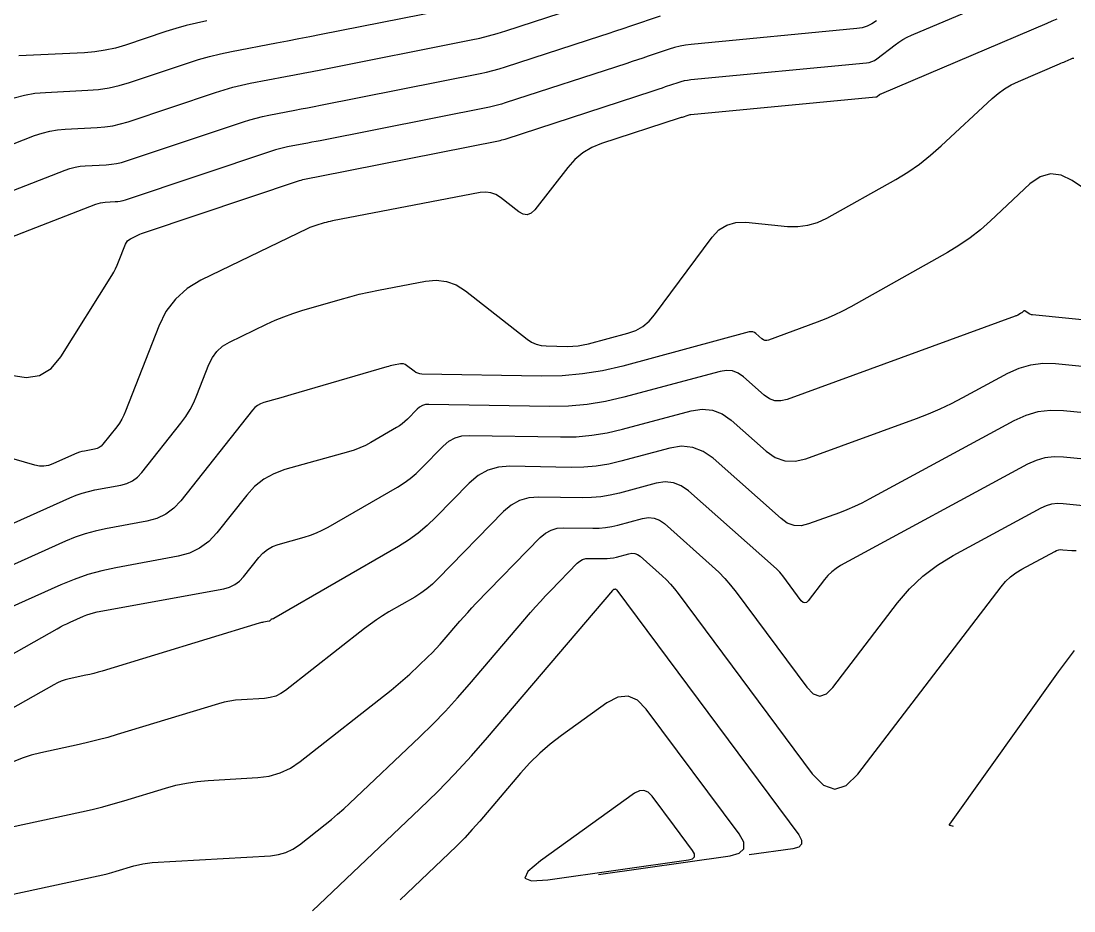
# Model space of a CAD drawing. Extents: x 1354696 to 1366163, y 660729 to 670380.
# Drawn here: x 1362379.5 to 1362463.1, y 664676.3 to 664746.9 of the extents above; entities that cross this region are included whole.
import ezdxf

# ---------------------------------------------------------------- set-up
doc = ezdxf.new("R2010")
doc.units = 0
doc.layers.add('R_Contours', color=7, linetype='Continuous')

msp = doc.modelspace()

# ---------------------------------------------------------------- linework, layer by layer
at = {"layer": 'R_Contours'}
for points in [[(1362378.701, 664718.818), (1362379.896, 664718.616), (1362380.95, 664718.792), (1362381.863, 664719.346), (1362382.637, 664720.278), (1362386.689, 664726.738), (1362386.843, 664726.998), (1362386.985, 664727.264), (1362387.114, 664727.537), (1362387.23, 664727.816), (1362387.772, 664729.21), (1362387.841, 664729.35), (1362387.932, 664729.47), (1362388.044, 664729.57), (1362388.178, 664729.65), (1362388.757, 664729.93), (1362388.902, 664729.998), (1362389.05, 664730.061), (1362389.2, 664730.119), (1362389.351, 664730.173), (1362401.58, 664734.266), (1362401.712, 664734.308), (1362401.845, 664734.345), (1362401.979, 664734.377), (1362402.114, 664734.406), (1362402.658, 664734.509), (1362402.794, 664734.536), (1362402.929, 664734.562), (1362403.065, 664734.588), (1362403.201, 664734.615), (1362417.39, 664737.427), (1362417.52, 664737.455), (1362417.65, 664737.487), (1362417.779, 664737.523), (1362417.907, 664737.562), (1362429.657, 664741.389), (1362429.906, 664741.47), (1362430.155, 664741.553), (1362430.404, 664741.636), (1362430.652, 664741.721), (1362431.645, 664742.06), (1362431.895, 664742.137), (1362432.148, 664742.199), (1362432.405, 664742.247), (1362432.664, 664742.279), (1362446.599, 664743.608), (1362446.821, 664743.645), (1362447.032, 664743.71), (1362447.231, 664743.806), (1362447.419, 664743.931), (1362448.867, 664745.043), (1362449.176, 664745.264), (1362449.496, 664745.465), (1362449.828, 664745.645), (1362450.172, 664745.804), (1362459.917, 664749.949)], [(1362373.186, 664734.967), (1362380.558, 664737.835), (1362381.151, 664738.039), (1362381.756, 664738.193), (1362382.37, 664738.298), (1362382.996, 664738.354), (1362385.518, 664738.477), (1362386.145, 664738.529), (1362386.763, 664738.623), (1362387.374, 664738.76), (1362387.977, 664738.939), (1362394.925, 664741.265), (1362395.605, 664741.48), (1362396.29, 664741.672), (1362396.982, 664741.84), (1362397.679, 664741.986), (1362400.481, 664742.521), (1362401.182, 664742.655), (1362401.882, 664742.791), (1362402.582, 664742.928), (1362403.282, 664743.066), (1362415.207, 664745.429), (1362415.904, 664745.578), (1362416.595, 664745.748), (1362417.28, 664745.937), (1362417.961, 664746.148), (1362423.431, 664747.929)], [(1362378.936, 664740.846), (1362379.747, 664741.053), (1362380.571, 664741.194), (1362381.41, 664741.268), (1362384.794, 664741.433), (1362385.635, 664741.503), (1362386.465, 664741.63), (1362387.284, 664741.813), (1362388.092, 664742.054), (1362392.707, 664743.598), (1362393.569, 664743.871), (1362394.439, 664744.114), (1362395.316, 664744.328), (1362396.201, 664744.512), (1362399.756, 664745.191), (1362400.645, 664745.362), (1362401.533, 664745.534), (1362402.421, 664745.707), (1362403.309, 664745.883), (1362414.48, 664748.097)], [(1362461.712, 664747.081), (1362461.315, 664746.909), (1362460.918, 664746.739), (1362447.796, 664741.157), (1362447.753, 664741.137), (1362447.711, 664741.115), (1362447.671, 664741.09), (1362447.633, 664741.062), (1362447.452, 664740.923), (1362447.429, 664740.908), (1362447.404, 664740.896), (1362447.378, 664740.888), (1362447.35, 664740.883), (1362432.654, 664739.481), (1362432.574, 664739.471), (1362432.496, 664739.457), (1362432.418, 664739.438), (1362432.342, 664739.414), (1362432.037, 664739.31), (1362431.961, 664739.284), (1362431.885, 664739.259), (1362431.809, 664739.234), (1362431.732, 664739.209), (1362425.574, 664737.203), (1362424.791, 664736.885), (1362424.081, 664736.462), (1362423.444, 664735.937), (1362422.879, 664735.307), (1362420.271, 664731.944), (1362419.981, 664731.663), (1362419.671, 664731.543), (1362419.34, 664731.583), (1362418.99, 664731.785), (1362417.549, 664732.913), (1362417.178, 664733.149), (1362416.784, 664733.293), (1362416.369, 664733.344), (1362415.93, 664733.304), (1362404.198, 664731.055), (1362404.032, 664731.021), (1362403.866, 664730.983), (1362403.702, 664730.941), (1362403.538, 664730.895), (1362402.886, 664730.704), (1362402.724, 664730.653), (1362402.565, 664730.596), (1362402.408, 664730.531), (1362402.254, 664730.461), (1362393.766, 664726.346), (1362392.659, 664725.684), (1362391.731, 664724.858), (1362390.982, 664723.866), (1362390.411, 664722.71), (1362387.784, 664715.954), (1362387.642, 664715.624), (1362387.476, 664715.306), (1362387.286, 664715.002), (1362387.074, 664714.711), (1362385.983, 664713.33), (1362385.846, 664713.184), (1362385.69, 664713.069), (1362385.516, 664712.985), (1362385.323, 664712.932), (1362384.512, 664712.783), (1362384.311, 664712.74), (1362384.114, 664712.685), (1362383.921, 664712.619), (1362383.731, 664712.54), (1362382.009, 664711.767), (1362381.657, 664711.644), (1362381.3, 664711.586), (1362380.939, 664711.594), (1362380.573, 664711.668), (1362372.54, 664714.005)], [(1362373.119, 664731.264), (1362382.976, 664735.098), (1362383.367, 664735.232), (1362383.765, 664735.334), (1362384.169, 664735.403), (1362384.581, 664735.44), (1362386.242, 664735.521), (1362386.655, 664735.555), (1362387.062, 664735.617), (1362387.464, 664735.707), (1362387.861, 664735.825), (1362397.144, 664738.932), (1362397.64, 664739.089), (1362398.142, 664739.229), (1362398.647, 664739.353), (1362399.157, 664739.459), (1362401.207, 664739.85), (1362401.719, 664739.949), (1362402.231, 664740.048), (1362402.743, 664740.148), (1362403.255, 664740.249), (1362415.935, 664742.762), (1362416.442, 664742.871), (1362416.946, 664742.994), (1362417.446, 664743.133), (1362417.943, 664743.286), (1362425.506, 664745.749), (1362426.102, 664745.944), (1362426.696, 664746.141), (1362427.29, 664746.34), (1362427.883, 664746.542), (1362430.253, 664747.351)], [(1362447.385, 664746.938), (1362447.033, 664746.704), (1362446.66, 664746.525), (1362446.265, 664746.401), (1362445.848, 664746.333), (1362432.675, 664745.077), (1362432.235, 664745.022), (1362431.801, 664744.942), (1362431.373, 664744.836), (1362430.949, 664744.705), (1362429.268, 664744.131), (1362428.847, 664743.988), (1362428.426, 664743.847), (1362428.004, 664743.707), (1362427.582, 664743.569), (1362417.925, 664740.424), (1362417.613, 664740.328), (1362417.298, 664740.241), (1362416.981, 664740.163), (1362416.662, 664740.095), (1362403.228, 664737.432), (1362402.904, 664737.368), (1362402.58, 664737.305), (1362402.256, 664737.242), (1362401.932, 664737.18), (1362400.636, 664736.932), (1362400.313, 664736.865), (1362399.993, 664736.787), (1362399.676, 664736.698), (1362399.362, 664736.599), (1362387.745, 664732.711), (1362387.554, 664732.654), (1362387.361, 664732.611), (1362387.165, 664732.581), (1362386.966, 664732.564), (1362386.167, 664732.525), (1362385.968, 664732.508), (1362385.774, 664732.474), (1362385.582, 664732.425), (1362385.394, 664732.361), (1362373.802, 664727.852)], [(1362394.22, 664746.943), (1362393.398, 664746.771), (1362392.583, 664746.573), (1362391.775, 664746.347), (1362390.975, 664746.094), (1362387.787, 664745.027), (1362386.984, 664744.788), (1362386.171, 664744.606), (1362385.348, 664744.481), (1362384.514, 664744.411), (1362379.318, 664744.158)], [(1362378.931, 664707.09), (1362383.366, 664709.08), (1362383.847, 664709.279), (1362384.337, 664709.448), (1362384.837, 664709.587), (1362385.346, 664709.696), (1362387.401, 664710.074), (1362387.891, 664710.208), (1362388.334, 664710.421), (1362388.729, 664710.713), (1362389.076, 664711.083), (1362392.174, 664715.007), (1362392.555, 664715.528), (1362392.895, 664716.073), (1362393.192, 664716.642), (1362393.449, 664717.235), (1362394.389, 664719.655), (1362394.668, 664720.219), (1362395.034, 664720.704), (1362395.487, 664721.107), (1362396.028, 664721.431), (1362398.957, 664722.851), (1362399.646, 664723.167), (1362400.346, 664723.454), (1362401.057, 664723.711), (1362401.78, 664723.939), (1362404.822, 664724.831), (1362405.574, 664725.041), (1362406.33, 664725.234), (1362407.091, 664725.408), (1362407.856, 664725.564), (1362411.592, 664726.28), (1362412.449, 664726.359), (1362413.262, 664726.257), (1362414.031, 664725.976), (1362414.758, 664725.515), (1362419.676, 664721.665), (1362420.019, 664721.436), (1362420.385, 664721.271), (1362420.773, 664721.169), (1362421.184, 664721.13), (1362422.871, 664721.1), (1362423.291, 664721.107), (1362423.708, 664721.144), (1362424.12, 664721.21), (1362424.53, 664721.305), (1362427.657, 664722.148), (1362428.282, 664722.371), (1362428.845, 664722.687), (1362429.344, 664723.095), (1362429.781, 664723.596), (1362434.352, 664729.767), (1362434.892, 664730.345), (1362435.515, 664730.735), (1362436.222, 664730.937), (1362437.013, 664730.95), (1362440.343, 664730.628), (1362441.163, 664730.609), (1362441.956, 664730.713), (1362442.724, 664730.939), (1362443.466, 664731.288), (1362448.921, 664734.359), (1362449.886, 664734.941), (1362450.812, 664735.577), (1362451.697, 664736.268), (1362452.542, 664737.013), (1362456.572, 664740.782), (1362457.049, 664741.191), (1362457.556, 664741.554), (1362458.093, 664741.871), (1362458.66, 664742.142), (1362461.92, 664743.528), (1362462.036, 664743.578), (1362462.152, 664743.628), (1362462.267, 664743.679), (1362462.383, 664743.731), (1362462.843, 664743.939), (1362462.959, 664743.978), (1362463.075, 664743.994)], [(1362471.062, 664728.765), (1362462.92, 664734.257), (1362462.047, 664734.689), (1362461.199, 664734.789), (1362460.379, 664734.556), (1362459.584, 664733.992), (1362456.459, 664731.069), (1362455.659, 664730.363), (1362454.821, 664729.71), (1362453.946, 664729.108), (1362453.032, 664728.557), (1362445.358, 664724.237), (1362444.71, 664723.889), (1362444.048, 664723.568), (1362443.374, 664723.274), (1362442.687, 664723.008), (1362438.824, 664721.598), (1362438.681, 664721.564), (1362438.545, 664721.57), (1362438.417, 664721.615), (1362438.296, 664721.699), (1362437.828, 664722.114), (1362437.707, 664722.2), (1362437.577, 664722.25), (1362437.439, 664722.263), (1362437.292, 664722.241), (1362427.247, 664719.532), (1362425.656, 664719.162), (1362424.051, 664718.906), (1362422.431, 664718.764), (1362420.798, 664718.735), (1362411.299, 664718.902), (1362411.131, 664718.918), (1362410.972, 664718.96), (1362410.823, 664719.027), (1362410.683, 664719.121), (1362410.088, 664719.587), (1362409.975, 664719.658), (1362409.855, 664719.702), (1362409.729, 664719.718), (1362409.596, 664719.706), (1362409.051, 664719.601), (1362408.915, 664719.573), (1362408.78, 664719.542), (1362408.645, 664719.508), (1362408.512, 664719.471), (1362400.908, 664717.243), (1362400.638, 664717.164), (1362400.368, 664717.087), (1362400.098, 664717.01), (1362399.827, 664716.934), (1362398.745, 664716.631), (1362398.487, 664716.538), (1362398.253, 664716.408), (1362398.042, 664716.242), (1362397.856, 664716.039), (1362392.169, 664708.836), (1362391.611, 664708.241), (1362390.977, 664707.773), (1362390.267, 664707.431), (1362389.48, 664707.216), (1362386.181, 664706.609), (1362385.363, 664706.434), (1362384.561, 664706.21), (1362383.773, 664705.939), (1362383.001, 664705.619), (1362373.776, 664701.481)], [(1362471.589, 664722.409), (1362459.789, 664723.591), (1362459.714, 664723.603), (1362459.642, 664723.624), (1362459.573, 664723.654), (1362459.507, 664723.693), (1362459.186, 664723.91), (1362459.155, 664723.925), (1362459.125, 664723.929), (1362459.096, 664723.92), (1362459.068, 664723.9), (1362458.957, 664723.797), (1362458.929, 664723.772), (1362458.9, 664723.749), (1362458.869, 664723.728), (1362458.836, 664723.708), (1362458.615, 664723.584), (1362458.567, 664723.558), (1362458.518, 664723.534), (1362458.467, 664723.512), (1362458.416, 664723.492), (1362440.303, 664716.885), (1362439.806, 664716.767), (1362439.335, 664716.786), (1362438.89, 664716.941), (1362438.471, 664717.234), (1362436.847, 664718.675), (1362436.426, 664718.973), (1362435.976, 664719.145), (1362435.496, 664719.192), (1362434.987, 664719.113), (1362427.341, 664717.052), (1362425.885, 664716.713), (1362424.417, 664716.479), (1362422.936, 664716.349), (1362421.442, 664716.323), (1362411.856, 664716.492), (1362411.591, 664716.471), (1362411.347, 664716.4), (1362411.124, 664716.279), (1362410.922, 664716.107), (1362410.154, 664715.318), (1362409.956, 664715.128), (1362409.747, 664714.953), (1362409.526, 664714.793), (1362409.293, 664714.648), (1362407.25, 664713.466), (1362406.824, 664713.238), (1362406.387, 664713.037), (1362405.937, 664712.864), (1362405.476, 664712.72), (1362400.427, 664711.308), (1362399.545, 664710.989), (1362398.746, 664710.545), (1362398.028, 664709.978), (1362397.394, 664709.288), (1362395.018, 664706.28), (1362394.381, 664705.6), (1362393.656, 664705.065), (1362392.845, 664704.674), (1362391.946, 664704.429), (1362387.015, 664703.522), (1362385.889, 664703.28), (1362384.784, 664702.972), (1362383.699, 664702.599), (1362382.635, 664702.159), (1362375.129, 664698.791)], [(1362374.046, 664693.995), (1362382.358, 664698.68), (1362382.609, 664698.818), (1362382.864, 664698.95), (1362383.122, 664699.077), (1362383.382, 664699.197), (1362384.431, 664699.668), (1362384.695, 664699.777), (1362384.965, 664699.87), (1362385.24, 664699.947), (1362385.52, 664700.007), (1362395.569, 664701.855), (1362396.028, 664701.98), (1362396.443, 664702.179), (1362396.813, 664702.453), (1362397.138, 664702.8), (1362398.351, 664704.336), (1362398.676, 664704.689), (1362399.042, 664704.978), (1362399.45, 664705.205), (1362399.9, 664705.368), (1362401.957, 664705.943), (1362402.45, 664706.097), (1362402.931, 664706.282), (1362403.399, 664706.497), (1362403.855, 664706.742), (1362409.372, 664709.931), (1362409.889, 664710.254), (1362410.38, 664710.61), (1362410.846, 664711), (1362411.286, 664711.422), (1362412.995, 664713.178), (1362413.445, 664713.56), (1362413.942, 664713.831), (1362414.484, 664713.989), (1362415.074, 664714.034), (1362422.304, 664713.907), (1362423.55, 664713.928), (1362424.785, 664714.037), (1362426.01, 664714.232), (1362427.224, 664714.515), (1362432.682, 664715.986), (1362433.554, 664716.121), (1362434.375, 664716.041), (1362435.146, 664715.746), (1362435.866, 664715.236), (1362438.646, 664712.768), (1362439.363, 664712.268), (1362440.125, 664712.002), (1362440.931, 664711.97), (1362441.782, 664712.171), (1362450.583, 664715.382), (1362451.525, 664715.745), (1362452.452, 664716.143), (1362453.364, 664716.574), (1362454.26, 664717.039), (1362457.816, 664718.968), (1362458.719, 664719.377), (1362459.652, 664719.64), (1362460.614, 664719.758), (1362461.605, 664719.73), (1362469.248, 664718.964)], [(1362466.906, 664715.52), (1362462.257, 664715.986), (1362461.223, 664716.015), (1362460.219, 664715.892), (1362459.246, 664715.618), (1362458.304, 664715.191), (1362446.808, 664708.955), (1362446.233, 664708.656), (1362445.647, 664708.379), (1362445.052, 664708.124), (1362444.447, 664707.891), (1362442.008, 664707.001), (1362441.414, 664706.86), (1362440.85, 664706.883), (1362440.318, 664707.069), (1362439.817, 664707.418), (1362434.417, 664712.213), (1362433.64, 664712.763), (1362432.808, 664713.081), (1362431.921, 664713.167), (1362430.98, 664713.022), (1362427.107, 664711.978), (1362426.135, 664711.751), (1362425.154, 664711.595), (1362424.164, 664711.508), (1362423.165, 664711.491), (1362418.291, 664711.576), (1362417.378, 664711.506), (1362416.536, 664711.261), (1362415.766, 664710.842), (1362415.068, 664710.249), (1362412.419, 664707.526), (1362411.736, 664706.871), (1362411.014, 664706.268), (1362410.252, 664705.715), (1362409.45, 664705.214), (1362399.54, 664699.485), (1362399.521, 664699.475), (1362399.501, 664699.466), (1362399.481, 664699.458), (1362399.46, 664699.452), (1362399.374, 664699.428), (1362399.355, 664699.421), (1362399.338, 664699.411), (1362399.323, 664699.399), (1362399.309, 664699.384), (1362399.258, 664699.32), (1362399.244, 664699.305), (1362399.229, 664699.294), (1362399.212, 664699.286), (1362399.192, 664699.28), (1362398.728, 664699.195), (1362398.645, 664699.178), (1362398.561, 664699.159), (1362398.479, 664699.138), (1362398.397, 664699.114), (1362385.911, 664695.316), (1362385.591, 664695.222), (1362385.268, 664695.135), (1362384.944, 664695.054), (1362384.618, 664694.981), (1362383.31, 664694.7), (1362382.988, 664694.618), (1362382.674, 664694.513), (1362382.37, 664694.384), (1362382.074, 664694.232), (1362373.668, 664689.493)], [(1362465.268, 664712.005), (1362462.238, 664712.309), (1362461.491, 664712.33), (1362460.767, 664712.241), (1362460.064, 664712.043), (1362459.384, 664711.735), (1362444.548, 664703.687), (1362444.184, 664703.465), (1362443.85, 664703.208), (1362443.544, 664702.917), (1362443.268, 664702.592), (1362441.973, 664700.901), (1362441.836, 664700.766), (1362441.699, 664700.722), (1362441.563, 664700.768), (1362441.427, 664700.905), (1362439.956, 664702.884), (1362439.842, 664703.029), (1362439.722, 664703.167), (1362439.595, 664703.299), (1362439.46, 664703.425), (1362432.485, 664709.617), (1362431.901, 664710.031), (1362431.276, 664710.27), (1362430.609, 664710.335), (1362429.902, 664710.226), (1362426.991, 664709.441), (1362426.259, 664709.271), (1362425.522, 664709.153), (1362424.778, 664709.088), (1362424.027, 664709.075), (1362420.586, 664709.135), (1362419.792, 664709.074), (1362419.061, 664708.861), (1362418.392, 664708.497), (1362417.785, 664707.982), (1362412.579, 664702.632), (1362412.155, 664702.225), (1362411.707, 664701.85), (1362411.233, 664701.507), (1362410.735, 664701.195), (1362408.691, 664700.014), (1362408.187, 664699.71), (1362407.693, 664699.389), (1362407.212, 664699.051), (1362406.742, 664698.695), (1362400.474, 664693.775), (1362400.098, 664693.522), (1362399.697, 664693.333), (1362399.272, 664693.209), (1362398.822, 664693.15), (1362396.974, 664693.041), (1362396.515, 664693), (1362396.06, 664692.933), (1362395.61, 664692.839), (1362395.165, 664692.717), (1362387.115, 664690.268), (1362386.367, 664690.049), (1362385.615, 664689.846), (1362384.859, 664689.659), (1362384.098, 664689.487), (1362381.049, 664688.833), (1362380.297, 664688.642), (1362379.565, 664688.396), (1362378.855, 664688.095)], [(1362377.643, 664682.72), (1362384.282, 664684.144), (1362385.126, 664684.335), (1362385.965, 664684.543), (1362386.8, 664684.768), (1362387.631, 664685.011), (1362390.943, 664686.019), (1362391.775, 664686.246), (1362392.616, 664686.422), (1362393.467, 664686.548), (1362394.326, 664686.624), (1362398.269, 664686.856), (1362399.189, 664686.978), (1362400.059, 664687.232), (1362400.879, 664687.618), (1362401.648, 664688.136), (1362408.867, 664693.802), (1362409.247, 664694.108), (1362409.62, 664694.422), (1362409.985, 664694.746), (1362410.342, 664695.077), (1362411.776, 664696.44), (1362412.116, 664696.771), (1362412.447, 664697.112), (1362412.769, 664697.461), (1362413.082, 664697.818), (1362414.314, 664699.265), (1362414.625, 664699.624), (1362414.942, 664699.978), (1362415.265, 664700.327), (1362415.594, 664700.67), (1362420.708, 664705.926), (1362421.115, 664706.272), (1362421.563, 664706.516), (1362422.053, 664706.658), (1362422.584, 664706.699), (1362424.889, 664706.658), (1362425.392, 664706.667), (1362425.89, 664706.711), (1362426.384, 664706.79), (1362426.874, 664706.904), (1362428.824, 664707.429), (1362429.297, 664707.503), (1362429.744, 664707.459), (1362430.162, 664707.299), (1362430.554, 664707.022), (1362434.359, 664703.643), (1362434.871, 664703.165), (1362435.357, 664702.662), (1362435.815, 664702.135), (1362436.248, 664701.583), (1362441.859, 664694.033), (1362442.377, 664693.512), (1362442.896, 664693.335), (1362443.419, 664693.504), (1362443.943, 664694.019), (1362449.076, 664700.726), (1362450.026, 664701.843), (1362451.077, 664702.843), (1362452.228, 664703.725), (1362453.479, 664704.489), (1362460.464, 664708.279), (1362460.883, 664708.468), (1362461.315, 664708.59), (1362461.76, 664708.645), (1362462.219, 664708.632), (1362464.083, 664708.445)], [(1362373.554, 664676.461), (1362385.605, 664679.046), (1362385.965, 664679.127), (1362386.322, 664679.216), (1362386.678, 664679.312), (1362387.031, 664679.415), (1362388.441, 664679.844), (1362388.796, 664679.941), (1362389.154, 664680.016), (1362389.516, 664680.07), (1362389.882, 664680.102), (1362399.283, 664680.655), (1362399.91, 664680.738), (1362400.504, 664680.911), (1362401.063, 664681.174), (1362401.588, 664681.528), (1362403.619, 664683.123), (1362404.122, 664683.527), (1362404.615, 664683.943), (1362405.098, 664684.37), (1362405.571, 664684.809), (1362411.133, 664690.093), (1362412.165, 664691.1), (1362413.168, 664692.132), (1362414.145, 664693.191), (1362415.094, 664694.275), (1362419.932, 664699.956), (1362420.321, 664700.405), (1362420.718, 664700.848), (1362421.122, 664701.285), (1362421.533, 664701.714), (1362423.632, 664703.871), (1362423.838, 664704.046), (1362424.065, 664704.17), (1362424.313, 664704.242), (1362424.583, 664704.263), (1362425.751, 664704.242), (1362426.006, 664704.247), (1362426.258, 664704.269), (1362426.509, 664704.309), (1362426.757, 664704.367), (1362427.745, 664704.633), (1362427.985, 664704.67), (1362428.212, 664704.648), (1362428.424, 664704.567), (1362428.622, 664704.427), (1362430.373, 664702.873), (1362430.719, 664702.549), (1362431.048, 664702.208), (1362431.358, 664701.852), (1362431.651, 664701.478), (1362442.291, 664687.162), (1362443.19, 664686.255), (1362444.094, 664685.949), (1362445.001, 664686.242), (1362445.913, 664687.136), (1362457.288, 664702), (1362457.643, 664702.417), (1362458.036, 664702.791), (1362458.466, 664703.121), (1362458.933, 664703.407), (1362461.545, 664704.823), (1362461.701, 664704.894), (1362461.862, 664704.939), (1362462.029, 664704.96), (1362462.2, 664704.955), (1362462.897, 664704.885), (1362463.07, 664704.877), (1362463.242, 664704.886)], [(1362402.617, 664676.268), (1362411.141, 664684.366), (1362412.543, 664685.733), (1362413.907, 664687.136), (1362415.234, 664688.575), (1362416.523, 664690.049), (1362426.455, 664701.71), (1362426.466, 664701.722), (1362426.476, 664701.734), (1362426.487, 664701.746), (1362426.498, 664701.758), (1362426.555, 664701.816), (1362426.561, 664701.821), (1362426.567, 664701.824), (1362426.574, 664701.826), (1362426.581, 664701.827), (1362426.613, 664701.826), (1362426.62, 664701.826), (1362426.627, 664701.827), (1362426.633, 664701.828), (1362426.64, 664701.83), (1362426.667, 664701.837), (1362426.673, 664701.838), (1362426.68, 664701.837), (1362426.685, 664701.835), (1362426.691, 664701.831), (1362426.738, 664701.789), (1362426.748, 664701.78), (1362426.757, 664701.771), (1362426.765, 664701.761), (1362426.773, 664701.751), (1362441.219, 664682.315), (1362441.452, 664681.893), (1362441.453, 664681.568), (1362441.221, 664681.341), (1362440.757, 664681.21), (1362437.276, 664680.716)], [(1362463.09, 664696.96), (1362462.452, 664696.111), (1362461.827, 664695.251), (1362453.185, 664683.16), (1362453.168, 664683.128), (1362453.168, 664683.102), (1362453.185, 664683.083), (1362453.219, 664683.07), (1362453.473, 664683.009)], [(1362425.326, 664679.165), (1362435.771, 664680.647), (1362436.499, 664680.852), (1362436.862, 664681.209), (1362436.861, 664681.719), (1362436.495, 664682.381), (1362429.124, 664692.298), (1362428.431, 664692.998), (1362427.677, 664693.312), (1362426.864, 664693.242), (1362425.991, 664692.786), (1362422.377, 664690.192), (1362421.496, 664689.519), (1362420.661, 664688.797), (1362419.872, 664688.024), (1362419.128, 664687.202), (1362415.895, 664683.406), (1362415.309, 664682.736), (1362414.706, 664682.083), (1362414.086, 664681.445), (1362413.449, 664680.824), (1362409.575, 664677.144)]]:
    msp.add_lwpolyline(points, dxfattribs=at)
msp.add_lwpolyline([(1362432.787, 664681.08), (1362431.351, 664683.012), (1362429.581, 664685.393), (1362429.273, 664685.704), (1362428.938, 664685.844), (1362428.576, 664685.813), (1362428.188, 664685.61), (1362420.712, 664680.244), (1362419.714, 664679.407), (1362419.483, 664678.878), (1362420.016, 664678.655), (1362421.315, 664678.74), (1362432.471, 664680.323), (1362432.789, 664680.412), (1362432.947, 664680.568), (1362432.947, 664680.791)], close=True, dxfattribs=at)

doc.saveas('drawing.dxf')
